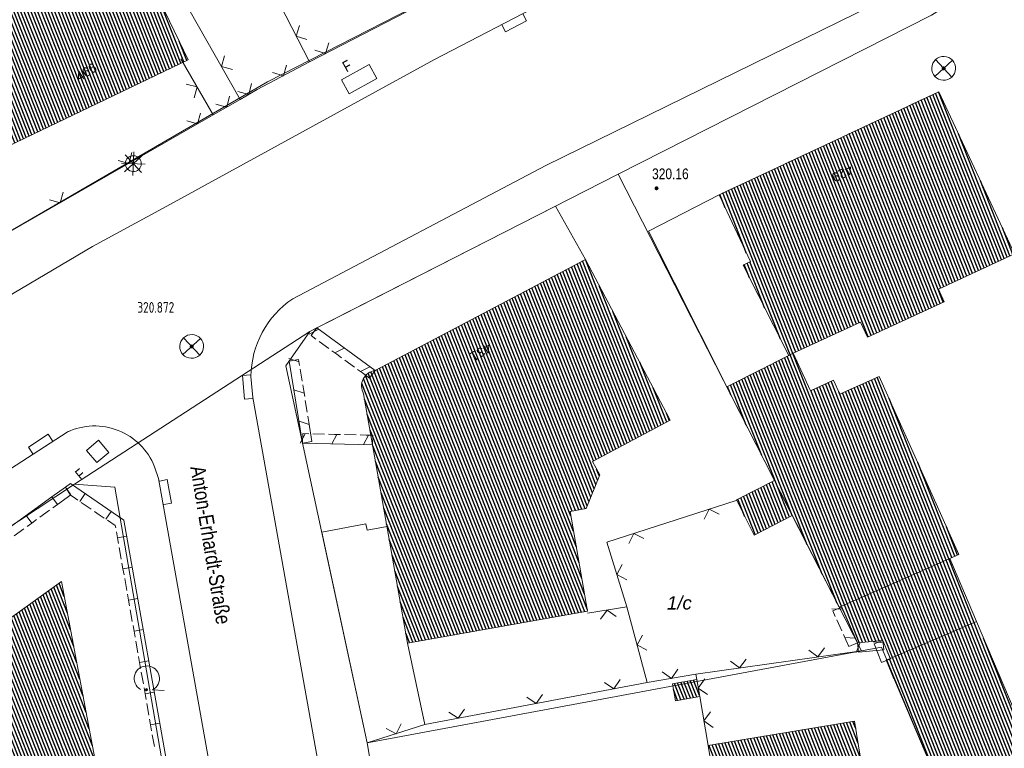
# Model space of a CAD drawing. Header units: metres. Extents: x 345144 to 348639, y 5629211 to 5635235.
# Tile 1028 of 1056: x 347667 to 347729, y 5631457 to 5631503. Entities that reach past the tile are written whole.
import ezdxf
from ezdxf.enums import TextEntityAlignment as Align

# ---------------------------------------------------------------- set-up
doc = ezdxf.new("R2010")
doc.units = ezdxf.units.M
doc.header["$MEASUREMENT"] = 0
for name, color, linetype in [('028 Geländeform', 7, 'Continuous'), ('028 Geländeform Ausg.', 7, 'Continuous'), ('065-066 Ver_Entsorgung', 7, 'Continuous'), ('065-066 Ver_Entsorgung Ausg.', 7, 'Continuous'), ('081-083 Topographie', 7, 'Continuous'), ('ALLG Pseudo-Topographie', 7, 'Continuous'), ('AX Flurstück', 7, 'Continuous'), ('AX Gebäude', 7, 'Continuous'), ('Definitionslinie', 7, 'Continuous'), ('Präsentationsobjekt -Text (punktförmig)', 7, 'Continuous'), ('Strasse Lokation', 7, 'Continuous')]:
    doc.layers.add(name, color=color, linetype=linetype)
doc.styles.add('ARIAL', font='arial.ttf', dxfattribs={"height": 1})
doc.styles.add('ARIALIT', font='ariali.ttf', dxfattribs={"height": 1})
doc.styles.add('DIN-6776-IT', font='txt', dxfattribs={"height": 1})
pattern_1 = [(111.5294117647, (0, 0), (-0.186045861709, -0.07339575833), [])]

# ---------------------------------------------------------------- blocks, each defined once
blk = doc.blocks.new('alk_3504_nrw')
at = {"color": 134, "lineweight": 5, "true_color": 0x00b2b2, "flags": 128}
for points in [[(-0.729333, -0.684), (-0.707333, -0.707333), (0.707333, 0.707333)], [(-0.707333, 0.707333), (0.707333, -0.707333)]]:
    blk.add_lwpolyline(points, dxfattribs=at)
at = {"color": 134, "lineweight": 5, "true_color": 0x00b2b2}
for start, end in [(90, -90), (-90, 90)]:
    blk.add_arc((0, 0), 1, start, end, dxfattribs=at)
blk = doc.blocks.new('alk_5742_nrw')
at = {"color": 134, "lineweight": 5, "true_color": 0x00b2b2, "flags": 128}
for points in [[(0, -1), (0, 1)], [(1, 0), (-1, 0)], [(0.707333, -0.707333), (-0.707333, 0.707333)], [(-0.707333, -0.707333), (0.707333, 0.707333)]]:
    blk.add_lwpolyline(points, dxfattribs=at)
at = {"color": 134, "lineweight": 5, "true_color": 0x00b2b2}
for start, end in [(0, 180), (180, 0)]:
    blk.add_arc((0, 0), 0.666667, start, end, dxfattribs=at)
blk = doc.blocks.new('alk_043x_nrw')
h = blk.add_hatch(color=7)
edge = h.paths.add_edge_path(flags=0)
edge.add_arc((0, 0), 1, 180, 360, ccw=False)
edge.add_arc((0, 0), 1, 0, 180, ccw=False)
blk = doc.blocks.new('alk_7100_nrwx2')
at = {"true_color": 0x2e2e2e}
h = blk.add_hatch(color=250, dxfattribs=at)
edge = h.paths.add_edge_path(flags=0)
edge.add_arc((0.024073, -0.597267), 0.057254, 180, 360, ccw=False)
edge.add_arc((0.024073, -0.597267), 0.057255, 0, 180, ccw=False)
at = {"color": 250, "lineweight": 5, "true_color": 0x2e2e2e, "flags": 128}
blk.add_lwpolyline([(0.349382, -0.597267), (1, -0.597267)], dxfattribs=at)
at = {"color": 250, "lineweight": 5, "true_color": 0x2e2e2e}
for centre, radius, start, end in [((0.024073, 0.012362), 0.690995, -61.9148169, -118.0851831), ((0.024073, -0.597267), 0.057255, 0, 180), ((0.024073, -0.597267), 0.057254, 180, 0)]:
    blk.add_arc(centre, radius, start, end, dxfattribs=at)
blk = doc.blocks.new('swc_strasseneinlauf')
at = {"color": 7, "lineweight": 5, "flags": 128}
blk.add_lwpolyline([(-1, 0), (-1, -0.666667), (1, -0.666667), (1, 0)], dxfattribs=at)

msp = doc.modelspace()

# ---------------------------------------------------------------- hatches: boundary and pattern name
at = {"layer": 'AX Gebäude', "true_color": 0x4f4f4f}
h = msp.add_hatch(dxfattribs=at)
h.set_pattern_fill('_USER', color=251, scale=0.2, angle=111.52941176, style=0, pattern_type=0)
h.set_pattern_definition(pattern_1)
h.paths.add_polyline_path([(347660.998, 5631506.175), (347663.644, 5631507.445), (347664.482, 5631507.849), (347671.733, 5631511.347), (347671.875, 5631511.053), (347673.849, 5631512.005), (347676.489, 5631506.525), (347675.162, 5631505.887), (347677.827, 5631500.339), (347666.426, 5631494.866)], flags=0)
h = msp.add_hatch(dxfattribs=at)
h.set_pattern_fill('_USER', color=251, scale=0.2, angle=111.52941176, style=0, pattern_type=0)
h.set_pattern_definition(pattern_1)
h.paths.add_polyline_path([(347716.016, 5631481.825), (347715.729, 5631481.686), (347712.847, 5631487.387), (347713.314, 5631487.615), (347711.337, 5631491.827), (347725.197, 5631498.329), (347729.972, 5631488.1), (347725.171, 5631485.859), (347725.535, 5631485.076), (347720.699, 5631482.838), (347720.264, 5631483.78)], flags=0)
h = msp.add_hatch(dxfattribs=at)
h.set_pattern_fill('_USER', color=251, scale=0.2, angle=111.52941176, style=0, pattern_type=0)
h.set_pattern_definition(pattern_1)
edge = h.paths.add_edge_path(flags=0)
edge.add_arc((347689.76, 5631479.759), 0.983474, 97.29835487, 209.61481162, ccw=False)
edge.add_line((347689.635, 5631480.735), (347702.898, 5631487.741))
edge.add_line((347702.898, 5631487.741), (347708.259, 5631477.592))
edge.add_line((347708.259, 5631477.592), (347703.352, 5631475.001))
edge.add_line((347703.352, 5631475.001), (347703.803, 5631474.148))
edge.add_line((347703.803, 5631474.148), (347702.946, 5631472.021))
edge.add_line((347702.946, 5631472.021), (347701.931, 5631471.842))
edge.add_line((347701.931, 5631471.842), (347703.041, 5631465.543))
edge.add_line((347703.041, 5631465.543), (347691.678, 5631463.54))
edge.add_line((347691.678, 5631463.54), (347688.905, 5631479.273))
h = msp.add_hatch(dxfattribs=at)
h.set_pattern_fill('_USER', color=251, scale=0.2, angle=111.52941176, style=0, pattern_type=0)
h.set_pattern_definition(pattern_1)
h.paths.add_polyline_path([(347716.016, 5631481.825), (347717.103, 5631479.463), (347718.552, 5631480.127), (347718.949, 5631479.25), (347721.437, 5631480.365), (347726.467, 5631469.126), (347725.886, 5631468.871), (347719.06, 5631465.866), (347718.903, 5631465.792), (347715.95, 5631471.576), (347714.823, 5631473.786), (347711.823, 5631479.71), (347715.729, 5631481.686)], flags=0)
h = msp.add_hatch(dxfattribs=at)
h.set_pattern_fill('_USER', color=251, scale=0.2, angle=111.52941176, style=0, pattern_type=0)
h.set_pattern_definition(pattern_1)
h.paths.add_polyline_path([(347715.95, 5631471.576), (347713.552, 5631470.353), (347712.425, 5631472.568), (347714.823, 5631473.786)], flags=0)
h = msp.add_hatch(dxfattribs=at)
h.set_pattern_fill('_USER', color=251, scale=0.2, angle=111.52941176, style=0, pattern_type=0)
h.set_pattern_definition(pattern_1)
h.paths.add_polyline_path([(347727.583, 5631464.89), (347722.14, 5631462.572), (347721.661, 5631463.699), (347720.076, 5631463.558), (347719.06, 5631465.866), (347725.886, 5631468.871)], flags=0)
h = msp.add_hatch(dxfattribs=at)
h.set_pattern_fill('_USER', color=251, scale=0.2, angle=111.52941176, style=0, pattern_type=0)
h.set_pattern_definition(pattern_1)
h.paths.add_polyline_path([(347647.361, 5631451.301), (347669.84, 5631467.419), (347673.759, 5631446.646), (347653.441, 5631442.829)], flags=0)
h = msp.add_hatch(dxfattribs=at)
h.set_pattern_fill('_USER', color=251, scale=0.2, angle=111.52941176, style=0, pattern_type=0)
h.set_pattern_definition(pattern_1)
h.paths.add_polyline_path([(347727.583, 5631464.89), (347732.762, 5631452.728), (347735.671, 5631453.966), (347737.845, 5631448.846), (347729.207, 5631445.179), (347721.874, 5631462.459), (347722.14, 5631462.572)], flags=0)
h = msp.add_hatch(dxfattribs=at)
h.set_pattern_fill('_USER', color=251, scale=0.2, angle=111.52941176, style=0, pattern_type=0)
h.set_pattern_definition(pattern_1)
h.paths.add_polyline_path([(347708.389, 5631460.974), (347709.932, 5631461.239), (347710.118, 5631460.162), (347708.575, 5631459.896)], flags=0)
h = msp.add_hatch(dxfattribs=at)
h.set_pattern_fill('_USER', color=251, scale=0.2, angle=111.52941176, style=0, pattern_type=0)
h.set_pattern_definition(pattern_1)
h.paths.add_polyline_path([(347710.645, 5631457.081), (347719.881, 5631458.602), (347720.392, 5631455.503), (347711.156, 5631453.982)], flags=0)

# ---------------------------------------------------------------- linework, layer by layer
at = {"layer": '081-083 Topographie', "color": 7, "linetype": 'Continuous', "lineweight": 5, "flags": 128}
for points in [[(347684.429, 5631485.255), (347700.412, 5631493.666), (347700.412, 5631493.666), (347723.263, 5631504.912), (347723.263, 5631504.912), (347766.029, 5631524.863), (347766.029, 5631524.863), (347791.845, 5631536.778)], [(347669.934, 5631521.1), (347674.531, 5631523.398), (347674.531, 5631523.398), (347675.437, 5631521.647), (347675.437, 5631521.647), (347674.684, 5631521.253), (347674.684, 5631521.253), (347685.485, 5631500.206)], [(347676.301, 5631506.338), (347681.116, 5631497.842)], [(347685.485, 5631500.206), (347696.387, 5631505.848)], [(347677.37, 5631500.399), (347679.42, 5631496.867)], [(347681.116, 5631497.842), (347682.198, 5631498.464), (347682.198, 5631498.464), (347685.485, 5631500.206)], [(347679.42, 5631496.867), (347681.116, 5631497.842)], [(347664.434, 5631488.255), (347666.311, 5631489.333), (347666.311, 5631489.333), (347679.42, 5631496.867)], [(347711.823, 5631479.71), (347706.874, 5631489.524), (347706.874, 5631489.524), (347711.337, 5631491.827)], [(347685.522, 5631483.205), (347685.95, 5631483.424), (347685.95, 5631483.424), (347701.006, 5631491.099), (347701.006, 5631491.099), (347702.898, 5631487.741)], [(347703.288, 5631359.51), (347681.919, 5631479.039), (347681.919, 5631479.039), (347681.792, 5631480.366)], [(347670.199, 5631476.855), (347659.805, 5631470.127), (347659.805, 5631470.127), (347598.812, 5631426.605), (347598.812, 5631426.605), (347597.741, 5631425.835), (347597.741, 5631425.835), (347594.588, 5631423.594), (347594.588, 5631423.594), (347589.765, 5631420.213), (347589.765, 5631420.213), (347585.803, 5631417.444), (347585.803, 5631417.444), (347581.33, 5631414.63), (347581.33, 5631414.63), (347575.976, 5631411.585), (347575.976, 5631411.585), (347571.893, 5631409.41), (347571.893, 5631409.41), (347565.044, 5631406.069), (347565.044, 5631406.069), (347559.194, 5631403.408), (347559.194, 5631403.408), (347553.763, 5631401.16)], [(347696.597, 5631358.114), (347675.962, 5631473.92), (347675.962, 5631473.92), (347675.711, 5631474.666)], [(347712.416, 5631472.536), (347704.261, 5631469.903), (347704.261, 5631469.903), (347705.519, 5631465.818)], [(347689.13, 5631457.239), (347686.265, 5631470.53), (347686.265, 5631470.53), (347689.041, 5631471.062), (347689.041, 5631471.062), (347689.126, 5631470.655), (347689.126, 5631470.655), (347690.384, 5631470.883)], [(347703.028, 5631465.42), (347705.519, 5631465.818)], [(347705.519, 5631465.818), (347706.799, 5631461.044)], [(347691.678, 5631463.54), (347692.773, 5631458.39)], [(347709.864, 5631461.575), (347720.318, 5631463.052)], [(347689.13, 5631457.239), (347692.773, 5631458.39), (347692.773, 5631458.39), (347706.799, 5631461.044)], [(347706.799, 5631461.044), (347709.864, 5631461.575)], [(347709.864, 5631461.575), (347709.933, 5631461.239), (347709.933, 5631461.239), (347710.117, 5631460.162), (347710.117, 5631460.162), (347710.645, 5631457.081)]]:
    msp.add_lwpolyline(points, dxfattribs=at)
at = {"layer": '081-083 Topographie', "color": 7, "linetype": 'Continuous', "lineweight": 5}
for centre, radius, start, end in [((347687.791, 5631480.285), 5.999547, 124.07673004, 179.22642505), ((347671.92, 5631473.155), 4.08103, 21.73101838, 114.94479348)]:
    msp.add_arc(centre, radius, start, end, dxfattribs=at)
at = {"layer": 'ALLG Pseudo-Topographie', "color": 7, "linetype": 'Continuous', "lineweight": 5, "flags": 128}
for points in [[(347687.994, 5631498.195), (347689.743, 5631499.162), (347689.26, 5631500.037), (347687.51, 5631499.07), (347687.994, 5631498.195)], [(347687.994, 5631498.195), (347687.51, 5631499.07), (347689.26, 5631500.037), (347689.743, 5631499.162), (347687.994, 5631498.195)], [(347672.063, 5631474.924), (347671.419, 5631475.69), (347672.183, 5631476.333), (347672.828, 5631475.569), (347672.063, 5631474.924)]]:
    msp.add_lwpolyline(points, dxfattribs=at)
at = {"layer": 'AX Flurstück', "color": 8, "linetype": 'Continuous', "lineweight": 13, "true_color": 0x808080, "flags": 128}
for points in [[(347696.485, 5631505.952), (347682.847, 5631498.942), (347664.365, 5631488.245), (347654.819, 5631509.077)], [(347556.036, 5631415.991), (347561.888, 5631418.492), (347562.99, 5631418.963), (347565.068, 5631419.989), (347573.807, 5631424.557), (347583.021, 5631430.342), (347584.502, 5631431.442), (347597.823, 5631441.35), (347606.24, 5631447.617), (347610.882, 5631451.717), (347617.188, 5631455.741), (347635.076, 5631468.822), (347649.147, 5631478.165), (347661.494, 5631486.344), (347664.365, 5631488.245), (347682.847, 5631498.942), (347696.485, 5631505.952)], [(347735.532, 5631483.73), (347736.2, 5631476.976), (347741.824, 5631479.086), (347745.877, 5631470.854), (347750.24, 5631453.67), (347730.119, 5631444.505), (347729.29, 5631444.803), (347721.59, 5631463.277), (347720.318, 5631463.052), (347704.977, 5631493.123), (347724.738, 5631503.159), (347728.737, 5631505.663), (347730.07, 5631502.953), (347735.532, 5631483.73)], [(347724.738, 5631503.159), (347704.977, 5631493.123), (347685.521, 5631483.205), (347670.67, 5631473.556), (347658.931, 5631465.82), (347643.472, 5631455.132), (347640.076, 5631452.62), (347622.978, 5631440.324), (347605.998, 5631427.997), (347603.378, 5631426.001), (347589.393, 5631417.765), (347589.79, 5631416.765), (347586.28, 5631413.876), (347585.909, 5631413.621), (347582.839, 5631411.444), (347579.21, 5631409.31), (347575.749, 5631406.879), (347572.167, 5631404.663), (347568.261, 5631402.4), (347563.524, 5631400.091), (347541.154, 5631392.574)], [(347704.977, 5631493.123), (347720.318, 5631463.052), (347689.131, 5631457.238), (347683.996, 5631481.028), (347685.521, 5631483.205), (347704.977, 5631493.123)], [(347692.495, 5631354.159), (347694.138, 5631357.097), (347691.671, 5631371.006), (347688.428, 5631389.29), (347684.876, 5631409.31), (347678.897, 5631440.44), (347673.211, 5631473.375), (347670.67, 5631473.556), (347685.521, 5631483.205), (347683.996, 5631481.028), (347689.131, 5631457.238), (347692.366, 5631438.004), (347695.48, 5631418.776), (347700.195, 5631390.936), (347701.742, 5631382.281), (347705.599, 5631360.488), (347709.333, 5631357.541)], [(347658.931, 5631465.82), (347670.67, 5631473.556), (347673.211, 5631473.375), (347678.897, 5631440.44), (347684.876, 5631409.31), (347668.377, 5631406.25), (347657.203, 5631402.501), (347654.006, 5631418.1), (347650.273, 5631437.877), (347640.076, 5631452.62), (347643.472, 5631455.132), (347658.931, 5631465.82)], [(347718.145, 5631442.837), (347692.366, 5631438.004), (347689.131, 5631457.238), (347720.318, 5631463.052), (347721.59, 5631463.277), (347729.29, 5631444.803), (347718.145, 5631442.837)]]:
    msp.add_lwpolyline(points, dxfattribs=at)
at = {"layer": 'AX Gebäude', "color": 7, "linetype": 'Continuous', "lineweight": 5, "flags": 128}
for points in [[(347660.998, 5631506.175), (347663.644, 5631507.445), (347664.482, 5631507.849), (347671.733, 5631511.347), (347671.875, 5631511.053), (347673.849, 5631512.005), (347676.489, 5631506.525), (347675.162, 5631505.887), (347677.827, 5631500.339), (347666.426, 5631494.866), (347660.998, 5631506.175)], [(347716.016, 5631481.825), (347715.729, 5631481.686), (347712.847, 5631487.387), (347713.314, 5631487.615), (347711.337, 5631491.827), (347725.197, 5631498.329), (347729.972, 5631488.1), (347725.171, 5631485.859), (347725.535, 5631485.076), (347720.699, 5631482.838), (347720.264, 5631483.78), (347716.016, 5631481.825)], [(347689.635, 5631480.735), (347702.898, 5631487.741), (347708.259, 5631477.592), (347703.352, 5631475.001), (347703.803, 5631474.148), (347702.946, 5631472.021), (347701.931, 5631471.842), (347703.041, 5631465.543), (347691.678, 5631463.54), (347688.905, 5631479.273)], [(347716.016, 5631481.825), (347717.103, 5631479.463), (347718.552, 5631480.127), (347718.949, 5631479.25), (347721.437, 5631480.365), (347726.467, 5631469.126), (347725.886, 5631468.871), (347719.06, 5631465.866), (347718.903, 5631465.792), (347715.95, 5631471.576), (347714.823, 5631473.786), (347711.823, 5631479.71), (347715.729, 5631481.686), (347716.016, 5631481.825)], [(347715.95, 5631471.576), (347713.552, 5631470.353), (347712.425, 5631472.568), (347714.823, 5631473.786), (347715.95, 5631471.576)], [(347727.583, 5631464.89), (347722.14, 5631462.572), (347721.661, 5631463.699), (347720.076, 5631463.558), (347719.06, 5631465.866), (347725.886, 5631468.871), (347727.583, 5631464.89)], [(347647.361, 5631451.301), (347669.84, 5631467.419), (347673.759, 5631446.646), (347653.441, 5631442.829), (347647.361, 5631451.301)], [(347727.583, 5631464.89), (347732.762, 5631452.728), (347735.671, 5631453.966), (347737.845, 5631448.846), (347729.207, 5631445.179), (347721.874, 5631462.459), (347722.14, 5631462.572), (347727.583, 5631464.89)], [(347708.389, 5631460.974), (347709.932, 5631461.239), (347710.118, 5631460.162), (347708.575, 5631459.896), (347708.389, 5631460.974)], [(347710.645, 5631457.081), (347719.881, 5631458.602), (347720.392, 5631455.503), (347711.156, 5631453.982), (347710.645, 5631457.081)]]:
    msp.add_lwpolyline(points, dxfattribs=at)
at = {"layer": 'AX Gebäude', "color": 7, "linetype": 'Continuous', "lineweight": 5}
msp.add_arc((347689.76, 5631479.759), 0.983474, 97.29835487, -150.38518838, dxfattribs=at)
at = {"layer": 'Definitionslinie', "color": 219, "linetype": 'Continuous', "lineweight": 5, "true_color": 0x5c3d57, "flags": 128}
msp.add_lwpolyline([(347791.68, 5631547.052), (347770.458, 5631536.912), (347760.237, 5631532.208), (347756.123, 5631530.276), (347705.573, 5631506.565), (347700.589, 5631504.122), (347693.368, 5631500.36), (347676.713, 5631491.241), (347671.8, 5631488.555), (347666.858, 5631485.634), (347658.288, 5631480.246), (347609.421, 5631445.468), (347594.853, 5631434.879), (347588.445, 5631430.286), (347583.718, 5631426.93), (347579.502, 5631424.039), (347574.488, 5631420.987), (347568.706, 5631417.928), (347563.781, 5631415.393), (347558.268, 5631412.879), (347552.155, 5631410.212)], dxfattribs=at)
at = {"layer": 'Definitionslinie', "color": 7, "linetype": 'Continuous', "lineweight": 5, "flags": 128}
for points in [[(347674.684, 5631521.253), (347685.485, 5631500.206)], [(347676.301, 5631506.338), (347681.116, 5631497.842)], [(347685.485, 5631500.206), (347696.387, 5631505.848)], [(347700.412, 5631493.666), (347723.263, 5631504.912)], [(347684.867, 5631502.506), (347684.65, 5631501.833), (347685.323, 5631501.616)], [(347684.867, 5631502.506), (347684.65, 5631501.833), (347685.323, 5631501.616)], [(347685.822, 5631500.943), (347686.495, 5631500.729), (347686.71, 5631501.403)], [(347685.822, 5631500.943), (347686.495, 5631500.729), (347686.71, 5631501.403)], [(347677.37, 5631500.399), (347679.42, 5631496.867)], [(347680.13, 5631500.597), (347679.941, 5631499.915), (347680.623, 5631499.727)], [(347680.13, 5631500.597), (347679.941, 5631499.915), (347680.623, 5631499.727)], [(347682.198, 5631498.464), (347685.485, 5631500.206)], [(347683.166, 5631499.543), (347683.842, 5631499.335), (347684.049, 5631500.011)], [(347683.166, 5631499.543), (347683.842, 5631499.335), (347684.049, 5631500.011)], [(347678.214, 5631497.95), (347678.395, 5631498.633), (347677.712, 5631498.814)], [(347678.214, 5631497.95), (347678.395, 5631498.633), (347677.712, 5631498.814)], [(347680.974, 5631498.337), (347681.657, 5631498.153), (347681.841, 5631498.836)], [(347680.974, 5631498.337), (347681.657, 5631498.153), (347681.841, 5631498.836)], [(347681.116, 5631497.842), (347682.198, 5631498.464)], [(347679.42, 5631496.867), (347681.116, 5631497.842)], [(347679.585, 5631497.539), (347680.268, 5631497.355), (347680.452, 5631498.037)], [(347679.585, 5631497.539), (347680.268, 5631497.355), (347680.452, 5631498.037)], [(347664.434, 5631488.255), (347666.311, 5631489.333), (347666.311, 5631489.333), (347679.42, 5631496.867)], [(347677.747, 5631496.482), (347678.43, 5631496.298), (347678.614, 5631496.981)], [(347677.747, 5631496.482), (347678.43, 5631496.298), (347678.614, 5631496.981)], [(347673.412, 5631493.991), (347674.095, 5631493.806), (347674.279, 5631494.489)], [(347673.412, 5631493.991), (347674.095, 5631493.807), (347674.279, 5631494.489)], [(347684.429, 5631485.255), (347700.412, 5631493.666)], [(347669.077, 5631491.499), (347669.76, 5631491.315), (347669.944, 5631491.998)], [(347669.077, 5631491.5), (347669.759, 5631491.315), (347669.944, 5631491.998)], [(347706.874, 5631489.524), (347711.337, 5631491.827)], [(347685.95, 5631483.424), (347701.006, 5631491.099)], [(347701.006, 5631491.099), (347702.898, 5631487.741)], [(347706.874, 5631489.524), (347711.823, 5631479.71)], [(347685.522, 5631483.205), (347685.95, 5631483.424)], [(347681.792, 5631480.366), (347681.919, 5631479.039)], [(347681.919, 5631479.039), (347703.288, 5631359.51)], [(347659.805, 5631470.127), (347670.199, 5631476.855)], [(347675.711, 5631474.666), (347675.962, 5631473.92)], [(347682.672, 5631421.063), (347673.786, 5631471.3), (347670.401, 5631473.607), (347670.085, 5631473.378)], [(347675.962, 5631473.92), (347696.597, 5631358.114)], [(347669.24, 5631472.765), (347656.795, 5631463.756), (347659.496, 5631460.002)], [(347669.591, 5631472.28), (347669.24, 5631472.765)], [(347669.24, 5631472.765), (347669.592, 5631472.279)], [(347670.412, 5631472.874), (347670.085, 5631473.378)], [(347670.572, 5631472.764), (347670.412, 5631472.874)], [(347671.328, 5631472.975), (347670.99, 5631472.478)], [(347669.591, 5631472.28), (347669.287, 5631472.06)], [(347670.882, 5631472.554), (347670.572, 5631472.764)], [(347671.709, 5631471.99), (347671.088, 5631472.412)], [(347704.261, 5631469.903), (347712.416, 5631472.536)], [(347667.62, 5631471.592), (347667.972, 5631471.106)], [(347669.085, 5631471.913), (347668.478, 5631471.474)], [(347672.225, 5631471.638), (347671.915, 5631471.849)], [(347672.534, 5631471.427), (347672.225, 5631471.638)], [(347672.981, 5631471.849), (347672.643, 5631471.352)], [(347711.347, 5631471.665), (347710.718, 5631471.988), (347710.395, 5631471.358)], [(347711.347, 5631471.665), (347710.718, 5631471.988), (347710.395, 5631471.358)], [(347667.971, 5631471.107), (347667.667, 5631470.887)], [(347668.275, 5631471.327), (347667.971, 5631471.107)], [(347673.265, 5631470.802), (347673.239, 5631470.947), (347672.741, 5631471.286)], [(347686.265, 5631470.53), (347689.041, 5631471.062)], [(347689.041, 5631471.062), (347689.126, 5631470.655)], [(347667.465, 5631470.741), (347666.858, 5631470.3)], [(347673.374, 5631470.187), (347673.309, 5631470.556)], [(347673.964, 5631470.291), (347673.374, 5631470.187)], [(347686.265, 5631470.53), (347689.13, 5631457.239)], [(347689.126, 5631470.655), (347690.384, 5631470.883)], [(347706.589, 5631470.129), (347705.959, 5631470.451), (347705.637, 5631469.822)], [(347706.589, 5631470.129), (347705.959, 5631470.451), (347705.637, 5631469.822)], [(347673.439, 5631469.817), (347673.374, 5631470.187)], [(347704.261, 5631469.903), (347705.519, 5631465.818)], [(347673.613, 5631468.833), (347673.483, 5631469.571)], [(347673.722, 5631468.217), (347673.657, 5631468.586)], [(347705.221, 5631468.486), (347704.89, 5631467.861), (347705.515, 5631467.53)], [(347705.221, 5631468.486), (347704.89, 5631467.861), (347705.515, 5631467.53)], [(347674.313, 5631468.322), (347673.722, 5631468.217)], [(347673.787, 5631467.849), (347673.722, 5631468.217)], [(347673.961, 5631466.864), (347673.831, 5631467.603)], [(347674.07, 5631466.248), (347674.005, 5631466.618)], [(347674.661, 5631466.352), (347674.07, 5631466.248)], [(347674.135, 5631465.879), (347674.07, 5631466.248)], [(347674.31, 5631464.894), (347674.179, 5631465.633)], [(347703.028, 5631465.42), (347705.519, 5631465.818)], [(347704.846, 5631465.204), (347704.274, 5631465.619), (347703.859, 5631465.046)], [(347704.846, 5631465.204), (347704.274, 5631465.619), (347703.859, 5631465.046)], [(347705.519, 5631465.818), (347706.799, 5631461.044)], [(347674.419, 5631464.28), (347674.354, 5631464.648)], [(347675.009, 5631464.384), (347674.419, 5631464.28)], [(347674.484, 5631463.91), (347674.419, 5631464.28)], [(347674.658, 5631462.926), (347674.528, 5631463.664)], [(347691.678, 5631463.54), (347692.773, 5631458.39)], [(347706.512, 5631464.043), (347706.159, 5631463.431), (347706.771, 5631463.078)], [(347706.512, 5631464.043), (347706.159, 5631463.431), (347706.771, 5631463.078)], [(347709.864, 5631461.575), (347720.318, 5631463.052)], [(347717.001, 5631463.088), (347717.566, 5631462.663), (347717.992, 5631463.228)], [(347717.001, 5631463.088), (347717.566, 5631462.663), (347717.992, 5631463.228)], [(347674.767, 5631462.31), (347674.702, 5631462.679)], [(347675.358, 5631462.414), (347674.767, 5631462.31)], [(347674.832, 5631461.941), (347674.767, 5631462.31)], [(347712.051, 5631462.389), (347712.616, 5631461.964), (347713.041, 5631462.529)], [(347712.051, 5631462.389), (347712.616, 5631461.964), (347713.041, 5631462.529)], [(347675.006, 5631460.956), (347674.876, 5631461.695)], [(347707.754, 5631461.717), (347708.332, 5631461.31), (347708.739, 5631461.887)], [(347707.754, 5631461.717), (347708.332, 5631461.31), (347708.739, 5631461.887)], [(347692.773, 5631458.39), (347706.799, 5631461.044)], [(347704.115, 5631461.045), (347704.699, 5631460.647), (347705.097, 5631461.231)], [(347704.115, 5631461.045), (347704.699, 5631460.647), (347705.097, 5631461.231)], [(347706.799, 5631461.044), (347709.864, 5631461.575)], [(347709.864, 5631461.575), (347709.933, 5631461.239)], [(347709.933, 5631461.239), (347710.117, 5631460.162)], [(347710.434, 5631461.278), (347710.025, 5631460.701), (347710.602, 5631460.292)], [(347710.434, 5631461.278), (347710.025, 5631460.701), (347710.602, 5631460.292)], [(347675.115, 5631460.341), (347675.05, 5631460.711)], [(347675.706, 5631460.445), (347675.115, 5631460.341)], [(347675.18, 5631459.972), (347675.115, 5631460.341)], [(347675.354, 5631458.987), (347675.224, 5631459.726)], [(347699.202, 5631460.115), (347699.786, 5631459.717), (347700.184, 5631460.301)], [(347699.202, 5631460.115), (347699.786, 5631459.717), (347700.184, 5631460.301)], [(347710.117, 5631460.162), (347710.645, 5631457.081)], [(347694.289, 5631459.186), (347694.873, 5631458.787), (347695.272, 5631459.372)], [(347694.289, 5631459.186), (347694.873, 5631458.787), (347695.272, 5631459.372)], [(347710.789, 5631459.199), (347710.381, 5631458.622), (347710.958, 5631458.213)], [(347710.789, 5631459.199), (347710.381, 5631458.622), (347710.958, 5631458.213)], [(347675.464, 5631458.372), (347675.398, 5631458.741)], [(347676.054, 5631458.476), (347675.464, 5631458.372)], [(347675.529, 5631458.002), (347675.464, 5631458.372)], [(347689.13, 5631457.239), (347692.773, 5631458.39)], [(347690.324, 5631458.141), (347690.952, 5631457.815), (347691.278, 5631458.442)], [(347690.324, 5631458.141), (347690.952, 5631457.815), (347691.278, 5631458.442)], [(347675.703, 5631457.019), (347675.573, 5631457.756)]]:
    msp.add_lwpolyline(points, dxfattribs=at)
at = {"layer": 'Definitionslinie', "color": 44, "linetype": 'Continuous', "lineweight": 5, "true_color": 0xb27500, "flags": 128}
for points in [[(347685.473, 5631483.03), (347686.073, 5631483.334)], [(347685.473, 5631483.03), (347686.073, 5631483.334)], [(347685.596, 5631482.939), (347685.95, 5631483.424)], [(347685.596, 5631482.939), (347685.95, 5631483.424)], [(347685.95, 5631483.424), (347689.634, 5631480.735)], [(347685.596, 5631482.939), (347685.899, 5631482.718)], [(347685.596, 5631482.939), (347685.899, 5631482.718)], [(347686.101, 5631482.571), (347686.707, 5631482.128)], [(347686.101, 5631482.571), (347686.707, 5631482.128)], [(347687.088, 5631481.851), (347687.688, 5631482.155)], [(347687.088, 5631481.851), (347687.688, 5631482.155)], [(347684.189, 5631481.484), (347684.831, 5631481.278)], [(347684.189, 5631481.484), (347684.831, 5631481.278)], [(347686.909, 5631481.981), (347687.211, 5631481.76)], [(347686.909, 5631481.981), (347687.211, 5631481.76)], [(347687.211, 5631481.76), (347687.514, 5631481.539)], [(347687.211, 5631481.76), (347687.514, 5631481.539)], [(347684.806, 5631481.429), (347684.214, 5631481.333)], [(347684.806, 5631481.429), (347684.214, 5631481.333)], [(347684.214, 5631481.333), (347685.054, 5631476.15)], [(347684.806, 5631481.429), (347684.866, 5631481.059)], [(347684.806, 5631481.429), (347684.866, 5631481.059)], [(347687.716, 5631481.391), (347688.322, 5631480.949)], [(347687.716, 5631481.391), (347688.322, 5631480.949)], [(347688.704, 5631480.672), (347689.304, 5631480.976)], [(347688.704, 5631480.672), (347689.304, 5631480.976)], [(347684.906, 5631480.812), (347685.026, 5631480.072)], [(347684.906, 5631480.812), (347685.026, 5631480.072)], [(347688.524, 5631480.802), (347688.827, 5631480.581)], [(347688.524, 5631480.802), (347688.827, 5631480.581)], [(347688.827, 5631480.581), (347689.28, 5631480.25)], [(347688.827, 5631480.581), (347689.28, 5631480.25)], [(347689.28, 5631480.25), (347689.634, 5631480.735)], [(347689.28, 5631480.25), (347689.634, 5631480.735)], [(347685.066, 5631479.825), (347685.126, 5631479.455)], [(347685.066, 5631479.825), (347685.126, 5631479.455)], [(347684.509, 5631479.51), (347685.151, 5631479.304)], [(347684.509, 5631479.51), (347685.151, 5631479.304)], [(347685.126, 5631479.455), (347685.186, 5631479.085)], [(347685.126, 5631479.455), (347685.186, 5631479.085)], [(347685.226, 5631478.838), (347685.346, 5631478.097)], [(347685.226, 5631478.838), (347685.346, 5631478.097)], [(347685.386, 5631477.851), (347685.446, 5631477.481)], [(347685.386, 5631477.851), (347685.446, 5631477.481)], [(347684.829, 5631477.536), (347685.471, 5631477.33)], [(347684.829, 5631477.536), (347685.471, 5631477.33)], [(347685.446, 5631477.481), (347685.646, 5631476.246)], [(347685.446, 5631477.481), (347685.646, 5631476.246)], [(347684.901, 5631476.154), (347685.221, 5631476.746)], [(347684.901, 5631476.154), (347685.221, 5631476.746)], [(347685.068, 5631476.75), (347685.054, 5631476.15)], [(347685.068, 5631476.75), (347685.054, 5631476.15)], [(347685.068, 5631476.75), (347685.443, 5631476.741)], [(347685.068, 5631476.75), (347685.443, 5631476.741)], [(347685.693, 5631476.735), (347686.443, 5631476.718)], [(347685.693, 5631476.735), (347686.443, 5631476.718)], [(347686.693, 5631476.712), (347687.067, 5631476.703)], [(347686.693, 5631476.712), (347687.067, 5631476.703)], [(347686.9, 5631476.107), (347687.22, 5631476.699)], [(347686.9, 5631476.107), (347687.22, 5631476.699)], [(347687.067, 5631476.703), (347687.442, 5631476.695)], [(347687.067, 5631476.703), (347687.442, 5631476.695)], [(347687.692, 5631476.689), (347688.442, 5631476.671)], [(347687.692, 5631476.689), (347688.442, 5631476.671)], [(347688.692, 5631476.666), (347689.067, 5631476.657)], [(347688.692, 5631476.666), (347689.067, 5631476.657)], [(347688.9, 5631476.061), (347689.22, 5631476.653)], [(347688.9, 5631476.061), (347689.22, 5631476.653)], [(347689.067, 5631476.657), (347689.487, 5631476.647)], [(347689.067, 5631476.657), (347689.487, 5631476.647)], [(347689.487, 5631476.647), (347689.473, 5631476.047)], [(347689.487, 5631476.647), (347689.473, 5631476.047)], [(347685.646, 5631476.246), (347685.054, 5631476.15)], [(347685.646, 5631476.246), (347685.054, 5631476.15)], [(347685.054, 5631476.15), (347689.473, 5631476.047)], [(347718.449, 5631465.704), (347719.121, 5631465.672)], [(347718.449, 5631465.704), (347719.121, 5631465.672)], [(347718.511, 5631465.565), (347719.058, 5631465.812)], [(347718.511, 5631465.565), (347719.058, 5631465.812)], [(347718.511, 5631465.565), (347718.665, 5631465.223)], [(347718.511, 5631465.565), (347718.665, 5631465.223)], [(347719.058, 5631465.812), (347720.076, 5631463.559)], [(347718.768, 5631464.995), (347719.077, 5631464.312)], [(347718.768, 5631464.995), (347719.077, 5631464.312)], [(347719.18, 5631464.084), (347719.335, 5631463.742)], [(347719.18, 5631464.084), (347719.335, 5631463.742)], [(347719.273, 5631463.882), (347719.945, 5631463.85)], [(347719.273, 5631463.882), (347719.945, 5631463.85)], [(347719.335, 5631463.742), (347719.529, 5631463.312)], [(347719.335, 5631463.742), (347719.529, 5631463.312)], [(347719.529, 5631463.312), (347720.076, 5631463.559)], [(347719.529, 5631463.312), (347720.076, 5631463.559)], [(347719.978, 5631462.947), (347720.228, 5631463.573)], [(347719.978, 5631462.947), (347720.228, 5631463.573)], [(347720.076, 5631463.559), (347721.672, 5631463.703)], [(347720.13, 5631462.961), (347720.076, 5631463.559)], [(347720.13, 5631462.961), (347720.076, 5631463.559)], [(347721.059, 5631463.621), (347721.729, 5631463.561)], [(347721.059, 5631463.621), (347721.729, 5631463.561)], [(347721.116, 5631463.478), (347721.672, 5631463.703)], [(347721.116, 5631463.478), (347721.672, 5631463.703)], [(347721.116, 5631463.478), (347721.585, 5631462.316)], [(347721.116, 5631463.478), (347721.585, 5631462.316)], [(347721.726, 5631463.105), (347721.672, 5631463.703)], [(347721.726, 5631463.105), (347721.672, 5631463.703)], [(347721.672, 5631463.703), (347722.141, 5631462.541)], [(347720.13, 5631462.961), (347721.726, 5631463.105)], [(347720.13, 5631462.961), (347721.726, 5631463.105)], [(347721.585, 5631462.316), (347722.141, 5631462.541)], [(347721.585, 5631462.316), (347722.141, 5631462.541)]]:
    msp.add_lwpolyline(points, dxfattribs=at)
at = {"layer": 'Definitionslinie', "color": 134, "linetype": 'Continuous', "lineweight": 5, "true_color": 0x00b2b2, "flags": 128}
msp.add_lwpolyline([(347670.085, 5631473.378), (347669.24, 5631472.765), (347669.587, 5631472.286), (347670.434, 5631472.899), (347670.085, 5631473.378)], dxfattribs=at)
at = {"layer": 'Definitionslinie', "color": 7, "linetype": 'Continuous', "lineweight": 5}
for centre, radius, start, end in [((347687.791, 5631480.285), 5.999547, 124.07673004, 179.22642505), ((347671.92, 5631473.155), 4.080667, 21.73101838, 114.94479348)]:
    msp.add_arc(centre, radius, start, end, dxfattribs=at)

# ---------------------------------------------------------------- block references
at = {"layer": '028 Geländeform', "xscale": 0.125, "yscale": 0.125, "rotation": -2.326036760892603}
for p in [(347725.505, 5631499.8), (347707.39, 5631492.234), (347678.058, 5631482.253)]:
    msp.add_blockref('alk_043x_nrw', p, dxfattribs=at)
at = {"layer": '065-066 Ver_Entsorgung', "xscale": 0.75, "yscale": 0.75, "rotation": -2.326036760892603}
for name, p in [('alk_3504_nrw', (347725.505, 5631499.8)), ('alk_5742_nrw', (347674.376, 5631493.791)), ('alk_3504_nrw', (347678.058, 5631482.253))]:
    msp.add_blockref(name, p, dxfattribs=at)
at = {"layer": '065-066 Ver_Entsorgung Ausg.', "xscale": 0.75, "yscale": 0.75}
for p, rotation in [((347698.286, 5631502.891), 27.26201944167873), ((347681.833, 5631479.707), -85.32206735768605), ((347668.654, 5631475.891), -146.8561302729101), ((347676.161, 5631473.023), 100.3214148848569)]:
    msp.add_blockref('swc_strasseneinlauf', p, dxfattribs=dict(at, rotation=rotation))
at = {"layer": '081-083 Topographie', "xscale": 1.15275, "yscale": 1.15275, "rotation": -2.326609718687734}
msp.add_blockref('alk_7100_nrwx2', (347675.2, 5631461.286), dxfattribs=at)

# ---------------------------------------------------------------- texts
at = {"layer": '028 Geländeform Ausg.', "color": 44, "true_color": 0xb27500, "style": 'ARIAL', "width": 0.8}
msp.add_text('320.16', height=0.6761366, dxfattribs=at).set_placement((347707.107, 5631492.809))
at = {"layer": '065-066 Ver_Entsorgung Ausg.', "color": 134, "true_color": 0x00b2b2, "style": 'DIN-6776-IT', "width": 0.8}
msp.add_text('320.872', height=0.6762, dxfattribs=at).set_placement((347674.631, 5631484.379))
at = {"layer": 'ALLG Pseudo-Topographie', "color": 7, "style": 'ARIAL', "width": 0.8}
for rotation, p in [(28.9321727, (347687.823, 5631499.54)), (40.12058156, (347671.07, 5631473.772))]:
    msp.add_text('F', height=0.689659, rotation=rotation, dxfattribs=at).set_placement(p)
at = {"layer": 'Präsentationsobjekt -Text (punktförmig)', "color": 7, "style": 'ARIAL'}
for s, height, rotation, p in [('466', 0.5894701, 31.51266954, (347671.554, 5631499.323)), ('429', 0.5894698, -152.58929791, (347718.977, 5631493.423)), ('431', 0.5894701, -149.72449339, (347696.154, 5631482.143))]:
    msp.add_text(s, height=height, rotation=rotation, dxfattribs=at).set_placement(p, align=Align.CENTER)
at = {"layer": 'Präsentationsobjekt -Text (punktförmig)', "color": 8, "true_color": 0x808080, "style": 'ARIALIT'}
msp.add_text('1/c', height=0.8421, dxfattribs=at).set_placement((347708.83, 5631466.074), align=Align.MIDDLE_CENTER)
at = {"layer": 'Strasse Lokation', "color": 219, "true_color": 0x5c3d57, "style": 'ARIAL', "width": 0.8}
msp.add_text('Anton-Erhardt-Straße', height=0.94657492, rotation=-80.55557812, dxfattribs=at).set_placement((347677.963, 5631474.635))

doc.saveas('drawing.dxf')
